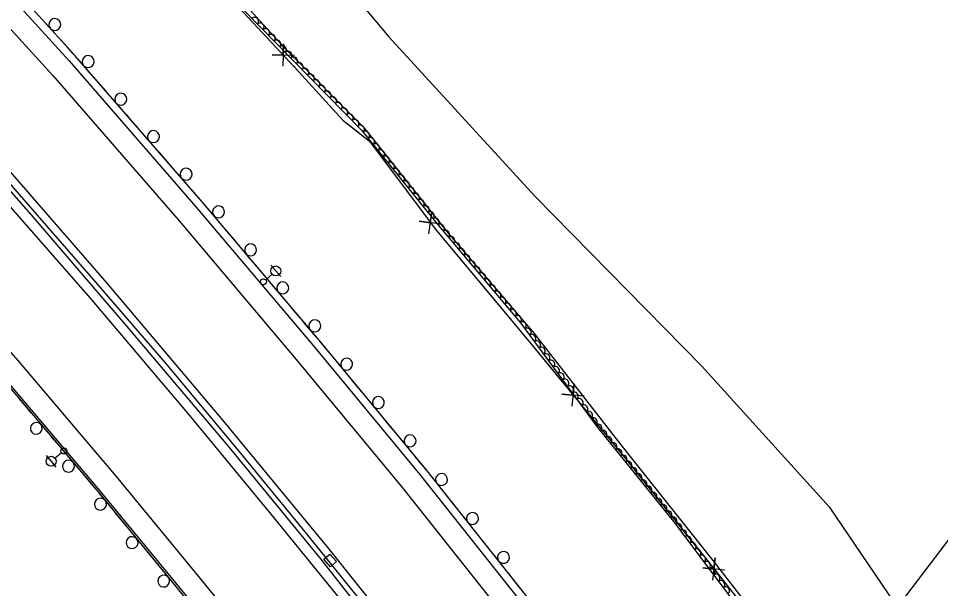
# Model space of a CAD drawing. Extents: x 1746719 to 1766531, y 631721 to 662391.
# Drawn here: x 1757870.1 to 1758333.6, y 644518.7 to 644805.3 of the extents above; entities that cross this region are included whole.
import ezdxf

# ---------------------------------------------------------------- set-up
doc = ezdxf.new("R2010")
doc.units = 0
for name, color, linetype in [('SURVEY - AERIAL SURVEY - Photo Control - Points - Elevations', 7, 'Continuous'), ('SURVEY - AERIAL SURVEY - Photo Control - Points - Locators', 7, 'Continuous'), ('SURVEY - AERIAL SURVEY - Photo Control - Points - Numbers', 7, 'Continuous'), ('SURVEY - AERIAL SURVEY - Photo Control with Text', 7, 'Continuous'), ('SURVEY - CENTERLINE - Existing Roads - Development', 7, 'Continuous'), ('SURVEY - CENTERLINE - Existing Roads Curve Text', 7, 'Continuous'), ('SURVEY - CENTERLINE - Preliminary Curve Text', 7, 'Continuous'), ('SURVEY - CONTROL - Points - Locators', 7, 'Continuous')]:
    doc.layers.add(name, color=color, linetype=linetype)

msp = doc.modelspace()

# ---------------------------------------------------------------- linework, layer by layer
at = {"layer": 'SURVEY - AERIAL SURVEY - Photo Control - Points - Elevations'}
for points in [[(1757367.68, 645305.09), (1757410.99, 645267.65), (1757461.87, 645221.66), (1757513.21, 645175.01), (1757561.94, 645128.57), (1757616.86, 645075.81), (1757665.43, 645027.56), (1757715.64, 644976.79), (1757758.33, 644932.62), (1757807.87, 644879.88), (1757857.69, 644825.63), (1757895.55, 644783.99), (1757959.32, 644710.69), (1758018.17, 644640.98), (1758071.69, 644576.23), (1758126.48, 644507.24), (1758180.58, 644436.89), (1758227.03, 644375.61), (1758268.25, 644319.14), (1758280.54, 644301.89)], [(1757360.49, 645296.77), (1757403.7, 645259.41), (1757454.49, 645213.51), (1757505.72, 645166.96), (1757554.33, 645120.63), (1757609.17, 645067.94), (1757657.64, 645019.79), (1757707.77, 644969.1), (1757750.37, 644925.03), (1757799.81, 644872.39), (1757849.57, 644818.21), (1757887.33, 644776.67), (1757950.96, 644703.53), (1758009.72, 644633.92), (1758063.14, 644569.3), (1758117.82, 644500.46), (1758171.84, 644430.21), (1758218.21, 644369.05), (1758259.33, 644312.71), (1758271.58, 644295.51)], [(1757329.1, 645260.45), (1757371.91, 645223.45), (1757422.26, 645177.94), (1757473.01, 645131.82), (1757521.15, 645085.95), (1757575.62, 645033.61), (1757623.66, 644985.89), (1757673.45, 644935.54), (1757715.62, 644891.92), (1757764.64, 644839.73), (1757814.13, 644785.84), (1757851.46, 644744.78), (1757914.52, 644672.3), (1757972.89, 644603.15), (1758025.84, 644539.08), (1758079.99, 644470.91), (1758133.69, 644401.08), (1758179.69, 644340.39), (1758220.4, 644284.63), (1758232.48, 644267.66)], [(1757319.72, 645253.76), (1757362.56, 645216.07), (1757421.72, 645163.08), (1757476.45, 645112.02), (1757525.72, 645065.8), (1757571.85, 645021.26), (1757612.1, 644981.49), (1757656.02, 644937.25), (1757724.73, 644866.33), (1757766.64, 644821.42), (1757820.62, 644761.16), (1757859.7, 644717.48), (1757906.2, 644664.72), (1757956.17, 644605.79), (1757997.01, 644556.15), (1758046.25, 644495.62), (1758098.65, 644428.72), (1758149.56, 644361.05), (1758194.39, 644300.47), (1758220.54, 644263.88)], [(1757322.14, 645187.71), (1757330.7, 645180.18), (1757389.33, 645127.65), (1757443.66, 645076.97), (1757492.63, 645031.03), (1757538.31, 644986.92), (1757578.2, 644947.51), (1757621.74, 644903.64), (1757689.94, 644833.25), (1757731.21, 644789.03), (1757784.85, 644729.15), (1757823.8, 644685.61), (1757869.89, 644633.33), (1757919.32, 644575.02), (1757959.86, 644525.75), (1758008.74, 644465.67), (1758060.58, 644399.49), (1758111.09, 644332.35), (1758155.57, 644272.23), (1758181.49, 644235.97)], [(1757314.87, 645179.45), (1757323.39, 645171.95), (1757381.91, 645119.53), (1757436.14, 645068.94), (1757485.04, 645023.06), (1757530.62, 644979.05), (1757570.43, 644939.72), (1757613.89, 644895.94), (1757681.97, 644825.67), (1757723.09, 644781.61), (1757776.66, 644721.81), (1757815.58, 644678.31), (1757861.56, 644626.13), (1757910.88, 644567.97), (1757951.34, 644518.78), (1758000.14, 644458.81), (1758051.85, 644392.79), (1758102.27, 644325.77), (1758146.67, 644265.76), (1758172.54, 644229.58)]]:
    msp.add_lwpolyline(points, dxfattribs=at)
at = {"layer": 'SURVEY - AERIAL SURVEY - Photo Control - Points - Locators'}
for points in [[(1757526.95, 645381.86), (1757630.99, 645256.61), (1757616.57, 645240.48), (1757635.11, 645204.47), (1757668.81, 645198.47), (1757740.53, 645115.06), (1757793.62, 645062.46), (1757779.04, 645050.91), (1757809.3, 645018.73), (1757830.77, 645031.33), (1757896.9, 644966.26), (1757954.62, 644910.74), (1757990.29, 644874.82), (1758056.24, 644796.02), (1758129.7, 644716.01), (1758213.56, 644630.46), (1758277.65, 644559.78), (1758333.42, 644477.52), (1758378.47, 644411.27)], [(1758341.95, 644366.95), (1758302.94, 644422.51), (1758290.36, 644439.52), (1758250.79, 644492.25), (1758219.9, 644532.04), (1758173.02, 644591.03), (1758129.54, 644646.94), (1758086.33, 644697.45), (1758044.3, 644749.86), (1758003.84, 644790.61), (1757972.55, 644825)]]:
    msp.add_lwpolyline(points, dxfattribs=at)
at = {"layer": 'SURVEY - AERIAL SURVEY - Photo Control - Points - Numbers'}
for points in [[(1757323.62, 645256.72), (1757359.68, 645224.76), (1757401.86, 645187.77), (1757446.88, 645147.55), (1757499.98, 645097.49), (1757551.19, 645048.47), (1757597.89, 645002.53), (1757644.17, 644956.09), (1757689.91, 644909.35), (1757731.53, 644865.88), (1757784.85, 644808.61), (1757831.81, 644757.26), (1757876.31, 644706.72), (1757924.6, 644650.39), (1757975.41, 644590.54), (1758021.86, 644533.64), (1758061.14, 644483.77), (1758123.13, 644404.33), (1758167.18, 644346.13), (1758206.86, 644292.21), (1758240.55, 644244.25)], [(1757314.21, 645178.7), (1757322.73, 645171.2), (1757381.24, 645118.79), (1757435.46, 645068.21), (1757484.35, 645022.33), (1757529.92, 644978.33), (1757569.72, 644939.01), (1757613.18, 644895.24), (1757681.24, 644824.98), (1757722.35, 644780.93), (1757775.91, 644721.14), (1757814.83, 644677.64), (1757860.81, 644625.48), (1757910.11, 644567.32), (1757950.57, 644518.15), (1757999.36, 644458.18), (1758051.06, 644392.19), (1758101.47, 644325.17), (1758145.86, 644265.18), (1758171.72, 644228.99)], [(1758283.8, 644304.21), (1758271.5, 644321.48), (1758230.24, 644378), (1758183.76, 644439.31), (1758129.63, 644509.7), (1758074.79, 644578.75), (1758021.24, 644643.54), (1757962.35, 644713.29), (1757898.54, 644786.64), (1757860.64, 644828.33), (1757810.8, 644882.6), (1757761.23, 644935.38), (1757718.5, 644979.59), (1757668.26, 645030.38), (1757619.65, 645078.67), (1757562.16, 645133.91)], [(1757767.76, 644831.01), (1757798.81, 644797.43), (1757838.16, 644754), (1757870.54, 644716.77), (1757907.79, 644673.95), (1757943.9, 644632.15), (1757980.01, 644588.79), (1758014.11, 644547.2), (1758041.6, 644513.17), (1758070.34, 644476.92), (1758099.24, 644439.89), (1758131.32, 644398.21), (1758162.13, 644357.1), (1758188.66, 644321.39), (1758212.67, 644288.66), (1758231.58, 644261.98), (1758242.68, 644245.75)], [(1757889.24, 644796.88), (1757883.05, 644803.68)], [(1757894.55, 644791.03), (1757891.39, 644794.51)], [(1757897.71, 644787.55), (1757894.55, 644791.03)], [(1757905.87, 644778.21), (1757899.83, 644785.16)], [(1757911.06, 644772.25), (1757907.97, 644775.8)], [(1757914.14, 644768.71), (1757911.06, 644772.25)], [(1757922.28, 644759.35), (1757916.24, 644766.29)], [(1757927.47, 644753.39), (1757924.38, 644756.94)], [(1757930.55, 644749.85), (1757927.47, 644753.39)], [(1757938.69, 644740.49), (1757932.65, 644747.43)], [(1757943.88, 644734.53), (1757940.79, 644738.08)], [(1757946.96, 644730.99), (1757943.88, 644734.53)], [(1757955.1, 644721.63), (1757949.06, 644728.57)], [(1757960.29, 644715.67), (1757957.2, 644719.22)], [(1757963.35, 644712.11), (1757962.35, 644713.29), (1757960.29, 644715.67)], [(1757971.35, 644702.63), (1757965.42, 644709.66)], [(1757976.45, 644696.6), (1757973.42, 644700.19)], [(1757979.48, 644693.01), (1757976.45, 644696.6)], [(1757987.48, 644683.53), (1757981.54, 644690.56)], [(1757992.57, 644677.49), (1757989.54, 644681.09)], [(1757995.6, 644673.9), (1757992.57, 644677.49)], [(1758003.6, 644664.43), (1757997.67, 644671.46)], [(1758008.7, 644658.39), (1758005.67, 644661.98)], [(1758011.73, 644654.8), (1758008.7, 644658.39)], [(1758019.73, 644645.32), (1758013.79, 644652.35)], [(1758024.78, 644639.25), (1758021.79, 644642.87)], [(1758027.78, 644635.63), (1758024.78, 644639.25)], [(1758035.68, 644626.07), (1758029.81, 644633.16)], [(1758040.71, 644619.98), (1758037.72, 644623.6)], [(1758043.7, 644616.36), (1758040.71, 644619.98)], [(1757870.3, 644614.28), (1757873.34, 644610.7)], [(1758051.6, 644606.8), (1758045.74, 644613.89)], [(1757873.34, 644610.7), (1757876.38, 644607.11)], [(1757878.45, 644604.67), (1757884.4, 644597.65)], [(1758056.64, 644600.71), (1758053.64, 644604.33)], [(1758059.63, 644597.09), (1758056.64, 644600.71)], [(1757886.47, 644595.21), (1757889.51, 644591.63)], [(1757889.51, 644591.63), (1757892.55, 644588.04)], [(1758067.53, 644587.53), (1758061.67, 644594.62)], [(1757894.62, 644585.6), (1757900.57, 644578.58)], [(1758072.57, 644581.44), (1758069.57, 644585.07)], [(1758075.54, 644577.81), (1758074.79, 644578.75), (1758072.57, 644581.44)], [(1757902.64, 644576.14), (1757905.68, 644572.56)], [(1757905.68, 644572.56), (1757908.71, 644568.97)], [(1758083.25, 644568.1), (1758077.53, 644575.3)], [(1757910.77, 644566.52), (1757916.62, 644559.42)], [(1758088.17, 644561.91), (1758085.25, 644565.59)], [(1758091.09, 644558.23), (1758088.17, 644561.91)], [(1757918.65, 644556.95), (1757921.64, 644553.32)], [(1758098.8, 644548.52), (1758093.08, 644555.72)], [(1757921.64, 644553.32), (1757924.62, 644549.69)], [(1757926.66, 644547.22), (1757932.5, 644540.11)], [(1758103.72, 644542.33), (1758100.79, 644546.01)], [(1758106.64, 644538.65), (1758103.72, 644542.33)], [(1757934.53, 644537.64), (1757937.52, 644534.01)], [(1758114.35, 644528.94), (1758108.63, 644536.15)], [(1757937.52, 644534.01), (1757940.51, 644530.38)], [(1757942.54, 644527.91), (1757948.38, 644520.81)], [(1758119.27, 644522.76), (1758116.34, 644526.44)], [(1758122.19, 644519.08), (1758119.27, 644522.76)]]:
    msp.add_lwpolyline(points, dxfattribs=at)
for centre, start, end in [((1757888.39, 644802.26), 335.5398, 335.5258), ((1757905.14, 644783.62), 334.2919, 334.2779), ((1757921.55, 644764.76), 334.2919, 334.2779), ((1757937.96, 644745.9), 334.2919, 334.2779), ((1757954.37, 644727.04), 334.2919, 334.2779), ((1757970.7, 644708.05), 333.4381, 333.4241), ((1757986.83, 644688.95), 333.4381, 333.4241), ((1758002.96, 644669.84), 333.4381, 333.4241), ((1758019.08, 644650.74), 333.4381, 333.4241), ((1758035.09, 644631.49), 332.8467, 332.8327), ((1758051.01, 644612.22), 332.8467, 332.8327), ((1757879.11, 644599.26), 153.5621, 153.5481), ((1758066.94, 644592.95), 332.8467, 332.8327), ((1757895.27, 644580.19), 153.5621, 153.5481), ((1758082.77, 644573.53), 331.7267, 331.7127), ((1757911.35, 644561.1), 152.713, 152.699), ((1758098.32, 644553.95), 331.7267, 331.7127), ((1757927.23, 644541.79), 152.713, 152.699), ((1758113.87, 644534.38), 331.7267, 331.7127), ((1757943.12, 644522.49), 152.713, 152.699)]:
    msp.add_arc(centre, 3, start, end, dxfattribs=at)
at = {"layer": 'SURVEY - AERIAL SURVEY - Photo Control with Text'}
msp.add_lwpolyline([(1757982.2, 644810.7), (1758042.61, 644749.17), (1758080.36, 644702.15), (1758122.49, 644652.25), (1758161.38, 644599.52), (1758199.39, 644552.44), (1758240.45, 644497.81), (1758285.41, 644442.01), (1758317.91, 644400.84), (1758338.03, 644370.79)], dxfattribs=at)
for centre, major_axis in [((1757988.84, 644803.94), (1.4, -1.43)), ((1757991.64, 644801.09), (1.4, -1.43)), ((1757994.44, 644798.23), (1.4, -1.43)), ((1757997.24, 644795.38), (1.4, -1.43)), ((1758000.05, 644792.52), (1.4, -1.43)), ((1758002.85, 644789.67), (1.4, -1.43)), ((1758005.65, 644786.82), (1.4, -1.43)), ((1758008.45, 644783.96), (1.4, -1.43)), ((1758011.26, 644781.11), (1.4, -1.43)), ((1758014.06, 644778.25), (1.4, -1.43)), ((1758016.86, 644775.4), (1.4, -1.43)), ((1758019.66, 644772.54), (1.4, -1.43)), ((1758022.47, 644769.69), (1.4, -1.43)), ((1758025.27, 644766.84), (1.4, -1.43)), ((1758028.07, 644763.98), (1.4, -1.43)), ((1758030.87, 644761.13), (1.4, -1.43)), ((1758033.68, 644758.27), (1.4, -1.43)), ((1758036.48, 644755.42), (1.4, -1.43)), ((1758039.28, 644752.56), (1.4, -1.43)), ((1758042.08, 644749.71), (1.4, -1.43)), ((1758044.64, 644746.64), (1.25, -1.56)), ((1758047.15, 644743.52), (1.25, -1.56)), ((1758049.65, 644740.4), (1.25, -1.56)), ((1758052.15, 644737.28), (1.25, -1.56)), ((1758054.66, 644734.16), (1.25, -1.56)), ((1758057.16, 644731.04), (1.25, -1.56)), ((1758059.67, 644727.92), (1.25, -1.56)), ((1758062.17, 644724.81), (1.25, -1.56)), ((1758064.67, 644721.69), (1.25, -1.56)), ((1758067.18, 644718.57), (1.25, -1.56)), ((1758069.68, 644715.45), (1.25, -1.56)), ((1758072.19, 644712.33), (1.25, -1.56)), ((1758074.69, 644709.21), (1.25, -1.56)), ((1758077.19, 644706.09), (1.25, -1.56)), ((1758079.7, 644702.97), (1.25, -1.56)), ((1758082.26, 644699.9), (1.29, -1.53)), ((1758084.84, 644696.84), (1.29, -1.53)), ((1758087.42, 644693.78), (1.29, -1.53)), ((1758090, 644690.73), (1.29, -1.53)), ((1758092.58, 644687.67), (1.29, -1.53)), ((1758095.16, 644684.62), (1.29, -1.53)), ((1758097.74, 644681.56), (1.29, -1.53)), ((1758100.32, 644678.5), (1.29, -1.53)), ((1758102.9, 644675.45), (1.29, -1.53)), ((1758105.48, 644672.39), (1.29, -1.53)), ((1758108.06, 644669.33), (1.29, -1.53)), ((1758110.64, 644666.28), (1.29, -1.53)), ((1758113.22, 644663.22), (1.29, -1.53)), ((1758115.8, 644660.17), (1.29, -1.53)), ((1758118.39, 644657.11), (1.29, -1.53)), ((1758120.97, 644654.05), (1.29, -1.53)), ((1758123.46, 644650.93), (1.19, -1.61)), ((1758125.84, 644647.71), (1.19, -1.61)), ((1758128.21, 644644.49), (1.19, -1.61)), ((1758130.58, 644641.27), (1.19, -1.61)), ((1758132.96, 644638.05), (1.19, -1.61)), ((1758135.33, 644634.83), (1.19, -1.61)), ((1758137.71, 644631.61), (1.19, -1.61)), ((1758140.08, 644628.4), (1.19, -1.61)), ((1758142.46, 644625.18), (1.19, -1.61)), ((1758144.83, 644621.96), (1.19, -1.61)), ((1758147.2, 644618.74), (1.19, -1.61)), ((1758149.58, 644615.52), (1.19, -1.61)), ((1758151.95, 644612.3), (1.19, -1.61)), ((1758154.33, 644609.08), (1.19, -1.61)), ((1758156.7, 644605.86), (1.19, -1.61)), ((1758159.08, 644602.64), (1.19, -1.61)), ((1758161.46, 644599.43), (1.26, -1.56)), ((1758163.97, 644596.31), (1.26, -1.56)), ((1758166.48, 644593.2), (1.26, -1.56)), ((1758168.99, 644590.09), (1.26, -1.56)), ((1758171.51, 644586.98), (1.26, -1.56)), ((1758174.02, 644583.87), (1.26, -1.56)), ((1758176.53, 644580.75), (1.26, -1.56)), ((1758179.04, 644577.64), (1.26, -1.56)), ((1758181.56, 644574.53), (1.26, -1.56)), ((1758184.07, 644571.42), (1.26, -1.56)), ((1758186.58, 644568.3), (1.26, -1.56)), ((1758189.09, 644565.19), (1.26, -1.56)), ((1758191.61, 644562.08), (1.26, -1.56)), ((1758194.12, 644558.97), (1.26, -1.56)), ((1758196.63, 644555.86), (1.26, -1.56)), ((1758199.15, 644552.74), (1.26, -1.56)), ((1758201.56, 644549.55), (1.2, -1.6)), ((1758203.96, 644546.36), (1.2, -1.6)), ((1758206.37, 644543.16), (1.2, -1.6)), ((1758208.77, 644539.96), (1.2, -1.6)), ((1758211.17, 644536.76), (1.2, -1.6)), ((1758213.58, 644533.57), (1.2, -1.6)), ((1758215.98, 644530.37), (1.2, -1.6)), ((1758218.38, 644527.17), (1.2, -1.6)), ((1758220.79, 644523.97), (1.2, -1.6)), ((1758223.19, 644520.78), (1.2, -1.6)), ((1758225.59, 644517.58), (1.2, -1.6))]:
    msp.add_ellipse(centre, major_axis=major_axis, ratio=0.940188, start_param=0, end_param=3.141593, dxfattribs=at)
at = {"layer": 'SURVEY - CENTERLINE - Existing Roads - Development'}
for p, q in [((1757999.44, 644678.39), (1757996.96, 644681.2)), ((1757994.38, 644673.93), (1757997.57, 644676.74)), ((1757999.44, 644678.39), (1758001.92, 644675.58)), ((1757891.79, 644586.95), (1757888.5, 644584.26)), ((1757886.56, 644582.69), (1757884.19, 644585.59)), ((1757886.56, 644582.69), (1757888.93, 644579.78))]:
    msp.add_line(p, q, dxfattribs=at)
for centre, radius in [((1757999.44, 644678.39), 2.5), ((1757993.26, 644672.94), 1.5), ((1757892.96, 644587.9), 1.5), ((1757886.56, 644582.69), 2.5)]:
    msp.add_circle(centre, radius, dxfattribs=at)
at = {"layer": 'SURVEY - CENTERLINE - Existing Roads Curve Text'}
for points in [[(1757643.47, 645145.12), (1757668.52, 645119.72), (1757715.89, 645074), (1757749.96, 645040.13), (1757798.65, 644997.09), (1757843.17, 644959.28), (1757884.39, 644923.73), (1757919.14, 644883.85), (1757946.16, 644852.85), (1757973.95, 644818.35), (1758011.12, 644778.52), (1758033.19, 644754.24), (1758046.58, 644743.58), (1758080.11, 644698.86), (1758126.67, 644643), (1758175.71, 644583.45), (1758216.25, 644532.94), (1758258.12, 644479.75), (1758302.59, 644420.7), (1758332.46, 644379.11), (1758320.19, 644344.11), (1758312.73, 644323.94), (1758301.48, 644294.75), (1758297.49, 644282.04)], [(1757964.1, 644830.57), (1757973.95, 644818.35), (1757997.36, 644793.27)], [(1758008.8, 644786.72), (1757997.56, 644787.04), (1758003.22, 644786.84), (1758003.41, 644792.49), (1758002.96, 644781.26)], [(1758008.34, 644781.5), (1758011.12, 644778.52), (1758033.19, 644754.24), (1758040.63, 644748.31)], [(1758040.63, 644748.31), (1758046.58, 644743.58), (1758072.01, 644709.66)], [(1758082.69, 644701.91), (1758071.55, 644703.44), (1758077.15, 644702.64), (1758077.95, 644708.23), (1758076.29, 644697.11)], [(1758081.78, 644696.86), (1758111.49, 644661.22)], [(1758111.49, 644661.22), (1758126.67, 644643), (1758143.38, 644622.71)], [(1758154.4, 644615.46), (1758143.21, 644616.48), (1758148.84, 644615.93), (1758149.38, 644621.56), (1758148.23, 644610.38)], [(1758153.62, 644610.28), (1758175.71, 644583.45), (1758183, 644574.37)], [(1758183, 644574.37), (1758214.29, 644535.38)], [(1758225.17, 644527.91), (1758214, 644529.17), (1758219.62, 644528.5), (1758220.29, 644534.11), (1758218.89, 644522.96)], [(1758224.27, 644522.74), (1758252.98, 644486.29)]]:
    msp.add_lwpolyline(points, dxfattribs=at)
at = {"layer": 'SURVEY - CENTERLINE - Preliminary Curve Text'}
msp.add_line((1758026.84, 644532.87), (1758026.84, 644532.87), dxfattribs=at)
msp.add_lwpolyline([(1758023.68, 644533.42), (1758026.68, 644536.07), (1758029.99, 644532.32), (1758026.99, 644529.67), (1758023.68, 644533.42)], dxfattribs=at)
at = {"layer": 'SURVEY - CONTROL - Points - Locators'}
msp.add_lwpolyline([(1758438.92, 644956.96), (1758436.93, 644751.18), (1758436.75, 644699.71), (1758430.27, 644673.13), (1758419.93, 644651.7), (1758287.57, 644477.75), (1758285.05, 644473.96), (1758284.3, 644465.51), (1758285.65, 644457.65), (1758288.75, 644451.46), (1758398.59, 644304.3), (1758399.78, 644294.89), (1758400.41, 644285.05), (1758382.15, 644259.58), (1758335.35, 644227.6)], dxfattribs=at)

doc.saveas('drawing.dxf')
